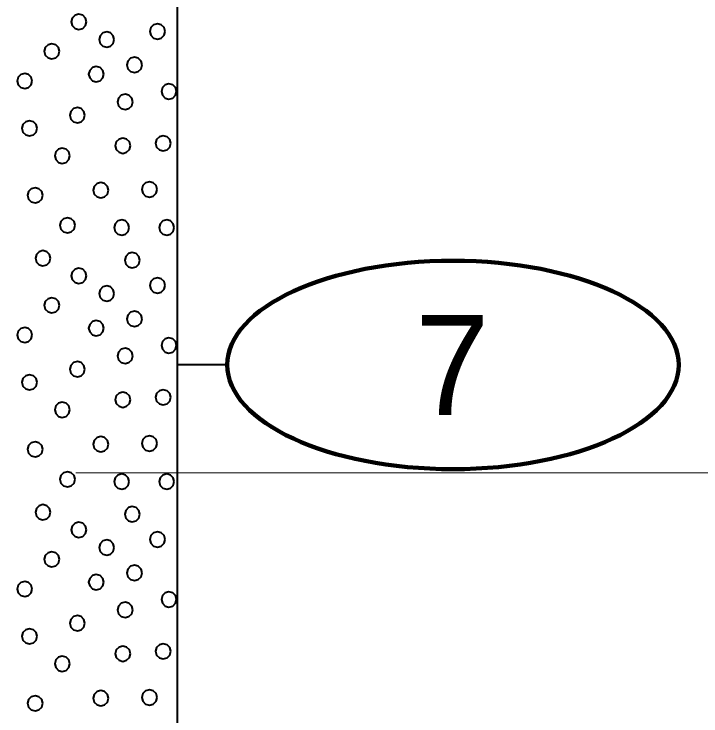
# Model space of a CAD drawing. Extents: x -582 to 653, y -817 to -3.
# Drawn here: x -24.6 to -17.73, y -506.56 to -499.54 of the extents above; entities that cross this region are included whole.
import ezdxf
from ezdxf.enums import TextEntityAlignment as Align

# ---------------------------------------------------------------- set-up
doc = ezdxf.new("R2010")
doc.units = 0
doc.header["$LTSCALE"] = 0.4
doc.layers.add('27', color=7, linetype='Continuous', lineweight=40)
doc.layers.add('7', color=7, linetype='Continuous', lineweight=13)

msp = doc.modelspace()

# ---------------------------------------------------------------- linework, layer by layer
at = {"layer": '27'}
msp.add_line((-22.4714, -503.0528), (-22.9714, -503.0528), dxfattribs=at)
for points in [[(-25.4713, -499.2528), (-22.9713, -499.2528), (-22.9713, -514.2528), (-25.4713, -514.2528)], [(-23.8794, -499.6217), (-23.8896, -499.5836), (-23.9175, -499.5557), (-23.9556, -499.5455), (-23.9937, -499.5557), (-24.0216, -499.5836), (-24.0318, -499.6217), (-24.0216, -499.6598), (-23.9937, -499.6877), (-23.9556, -499.6979), (-23.9175, -499.6877), (-23.8896, -499.6598)], [(-23.0939, -499.7176), (-23.1041, -499.6795), (-23.132, -499.6516), (-23.1701, -499.6414), (-23.2082, -499.6516), (-23.2361, -499.6795), (-23.2463, -499.7176), (-23.2361, -499.7557), (-23.2082, -499.7836), (-23.1701, -499.7938), (-23.132, -499.7836), (-23.1041, -499.7557)], [(-23.6012, -499.799), (-23.6114, -499.7609), (-23.6393, -499.733), (-23.6774, -499.7228), (-23.7155, -499.733), (-23.7434, -499.7609), (-23.7536, -499.799), (-23.7434, -499.8371), (-23.7155, -499.865), (-23.6774, -499.8752), (-23.6393, -499.865), (-23.6114, -499.8371)], [(-24.1495, -499.9165), (-24.1597, -499.8784), (-24.1876, -499.8505), (-24.2257, -499.8403), (-24.2638, -499.8505), (-24.2917, -499.8784), (-24.3019, -499.9165), (-24.2917, -499.9546), (-24.2638, -499.9825), (-24.2257, -499.9927), (-24.1876, -499.9825), (-24.1597, -499.9546)], [(-23.324, -500.052), (-23.3342, -500.0139), (-23.3621, -499.986), (-23.4002, -499.9758), (-23.4383, -499.986), (-23.4662, -500.0139), (-23.4764, -500.052), (-23.4662, -500.0901), (-23.4383, -500.118), (-23.4002, -500.1282), (-23.3621, -500.118), (-23.3342, -500.0901)], [(-23.7054, -500.1448), (-23.7156, -500.1067), (-23.7435, -500.0788), (-23.7816, -500.0686), (-23.8197, -500.0788), (-23.8476, -500.1067), (-23.8578, -500.1448), (-23.8476, -500.1829), (-23.8197, -500.2108), (-23.7816, -500.221), (-23.7435, -500.2108), (-23.7156, -500.1829)], [(-24.4211, -500.2134), (-24.4314, -500.1753), (-24.4592, -500.1474), (-24.4973, -500.1372), (-24.5354, -500.1474), (-24.5633, -500.1753), (-24.5735, -500.2134), (-24.5633, -500.2515), (-24.5354, -500.2794), (-24.4973, -500.2896), (-24.4592, -500.2794), (-24.4314, -500.2515)], [(-22.9783, -500.3177), (-22.9885, -500.2796), (-23.0164, -500.2517), (-23.0545, -500.2415), (-23.0926, -500.2517), (-23.1204, -500.2796), (-23.1307, -500.3177), (-23.1204, -500.3558), (-23.0926, -500.3837), (-23.0545, -500.3939), (-23.0164, -500.3837), (-22.9885, -500.3558)], [(-23.4168, -500.4219), (-23.4271, -500.3838), (-23.4549, -500.3559), (-23.493, -500.3457), (-23.5311, -500.3559), (-23.559, -500.3838), (-23.5692, -500.4219), (-23.559, -500.46), (-23.5311, -500.4879), (-23.493, -500.4981), (-23.4549, -500.4879), (-23.4271, -500.46)], [(-23.8948, -500.5554), (-23.905, -500.5173), (-23.9329, -500.4894), (-23.971, -500.4792), (-24.0091, -500.4894), (-24.037, -500.5173), (-24.0472, -500.5554), (-24.037, -500.5935), (-24.0091, -500.6214), (-23.971, -500.6316), (-23.9329, -500.6214), (-23.905, -500.5935)], [(-24.3728, -500.6863), (-24.383, -500.6482), (-24.4109, -500.6203), (-24.449, -500.6101), (-24.4871, -500.6203), (-24.515, -500.6482), (-24.5252, -500.6863), (-24.515, -500.7244), (-24.4871, -500.7523), (-24.449, -500.7625), (-24.4109, -500.7523), (-24.383, -500.7244)], [(-23.4397, -500.8605), (-23.4499, -500.8224), (-23.4778, -500.7945), (-23.5159, -500.7843), (-23.554, -500.7945), (-23.5819, -500.8224), (-23.5921, -500.8605), (-23.5819, -500.8986), (-23.554, -500.9265), (-23.5159, -500.9367), (-23.4778, -500.9265), (-23.4499, -500.8986)], [(-23.0355, -500.8363), (-23.0457, -500.7982), (-23.0736, -500.7704), (-23.1117, -500.7601), (-23.1498, -500.7704), (-23.1777, -500.7982), (-23.1879, -500.8363), (-23.1777, -500.8744), (-23.1498, -500.9023), (-23.1117, -500.9125), (-23.0736, -500.9023), (-23.0457, -500.8744)], [(-24.0449, -500.9609), (-24.0551, -500.9228), (-24.083, -500.8949), (-24.1211, -500.8847), (-24.1592, -500.8949), (-24.187, -500.9228), (-24.1973, -500.9609), (-24.187, -500.999), (-24.1592, -501.0269), (-24.1211, -501.0371), (-24.083, -501.0269), (-24.0551, -500.999)], [(-23.6597, -501.3054), (-23.6699, -501.2673), (-23.6978, -501.2394), (-23.7359, -501.2292), (-23.774, -501.2394), (-23.8018, -501.2673), (-23.8121, -501.3054), (-23.8018, -501.3435), (-23.774, -501.3714), (-23.7359, -501.3816), (-23.6978, -501.3714), (-23.6699, -501.3435)], [(-23.174, -501.2978), (-23.1842, -501.2597), (-23.2121, -501.2318), (-23.2502, -501.2216), (-23.2883, -501.2318), (-23.3162, -501.2597), (-23.3264, -501.2978), (-23.3162, -501.3359), (-23.2883, -501.3638), (-23.2502, -501.374), (-23.2121, -501.3638), (-23.1842, -501.3359)], [(-24.3169, -501.3563), (-24.3271, -501.3182), (-24.355, -501.2903), (-24.3931, -501.2801), (-24.4312, -501.2903), (-24.4591, -501.3182), (-24.4693, -501.3563), (-24.4591, -501.3944), (-24.4312, -501.4223), (-24.3931, -501.4325), (-24.355, -501.4223), (-24.3271, -501.3944)], [(-23.994, -501.6563), (-24.0042, -501.6182), (-24.0321, -501.5903), (-24.0702, -501.5801), (-24.1083, -501.5903), (-24.1362, -501.6182), (-24.1464, -501.6563), (-24.1362, -501.6944), (-24.1083, -501.7223), (-24.0702, -501.7325), (-24.0321, -501.7223), (-24.0042, -501.6944)], [(-23.4512, -501.6792), (-23.4614, -501.6411), (-23.4893, -501.6132), (-23.5274, -501.603), (-23.5655, -501.6132), (-23.5934, -501.6411), (-23.6036, -501.6792), (-23.5934, -501.7173), (-23.5655, -501.7452), (-23.5274, -501.7554), (-23.4893, -501.7452), (-23.4614, -501.7173)], [(-23.0011, -501.6792), (-23.0113, -501.6411), (-23.0392, -501.6132), (-23.0773, -501.603), (-23.1154, -501.6132), (-23.1433, -501.6411), (-23.1535, -501.6792), (-23.1433, -501.7173), (-23.1154, -501.7452), (-23.0773, -501.7554), (-23.0392, -501.7452), (-23.0113, -501.7173)], [(-24.2384, -501.9859), (-24.2487, -501.9478), (-24.2765, -501.9199), (-24.3146, -501.9097), (-24.3527, -501.9199), (-24.3806, -501.9478), (-24.3908, -501.9859), (-24.3806, -502.024), (-24.3527, -502.0519), (-24.3146, -502.0621), (-24.2765, -502.0519), (-24.2487, -502.024)], [(-23.3448, -502.0055), (-23.355, -501.9674), (-23.3829, -501.9395), (-23.421, -501.9293), (-23.4591, -501.9395), (-23.487, -501.9674), (-23.4972, -502.0055), (-23.487, -502.0436), (-23.4591, -502.0715), (-23.421, -502.0817), (-23.3829, -502.0715), (-23.355, -502.0436)], [(-23.8794, -502.1617), (-23.8896, -502.1236), (-23.9175, -502.0957), (-23.9556, -502.0855), (-23.9937, -502.0957), (-24.0216, -502.1236), (-24.0318, -502.1617), (-24.0216, -502.1998), (-23.9937, -502.2277), (-23.9556, -502.2379), (-23.9175, -502.2277), (-23.8896, -502.1998)], [(-23.0939, -502.2576), (-23.1041, -502.2195), (-23.132, -502.1916), (-23.1701, -502.1814), (-23.2082, -502.1916), (-23.2361, -502.2195), (-23.2463, -502.2576), (-23.2361, -502.2957), (-23.2082, -502.3236), (-23.1701, -502.3338), (-23.132, -502.3236), (-23.1041, -502.2957)], [(-23.6012, -502.339), (-23.6114, -502.3009), (-23.6393, -502.273), (-23.6774, -502.2628), (-23.7155, -502.273), (-23.7434, -502.3009), (-23.7536, -502.339), (-23.7434, -502.3771), (-23.7155, -502.405), (-23.6774, -502.4152), (-23.6393, -502.405), (-23.6114, -502.3771)], [(-24.1495, -502.4565), (-24.1597, -502.4184), (-24.1876, -502.3905), (-24.2257, -502.3803), (-24.2638, -502.3905), (-24.2917, -502.4184), (-24.3019, -502.4565), (-24.2917, -502.4946), (-24.2638, -502.5225), (-24.2257, -502.5327), (-24.1876, -502.5225), (-24.1597, -502.4946)], [(-23.324, -502.592), (-23.3342, -502.5539), (-23.3621, -502.526), (-23.4002, -502.5158), (-23.4383, -502.526), (-23.4662, -502.5539), (-23.4764, -502.592), (-23.4662, -502.6301), (-23.4383, -502.658), (-23.4002, -502.6682), (-23.3621, -502.658), (-23.3342, -502.6301)], [(-23.7054, -502.6848), (-23.7156, -502.6467), (-23.7435, -502.6188), (-23.7816, -502.6086), (-23.8197, -502.6188), (-23.8476, -502.6467), (-23.8578, -502.6848), (-23.8476, -502.7229), (-23.8197, -502.7508), (-23.7816, -502.761), (-23.7435, -502.7508), (-23.7156, -502.7229)], [(-24.4211, -502.7534), (-24.4314, -502.7153), (-24.4592, -502.6874), (-24.4973, -502.6772), (-24.5354, -502.6874), (-24.5633, -502.7153), (-24.5735, -502.7534), (-24.5633, -502.7915), (-24.5354, -502.8194), (-24.4973, -502.8296), (-24.4592, -502.8194), (-24.4314, -502.7915)], [(-22.9783, -502.8577), (-22.9885, -502.8196), (-23.0164, -502.7917), (-23.0545, -502.7815), (-23.0926, -502.7917), (-23.1204, -502.8196), (-23.1307, -502.8577), (-23.1204, -502.8958), (-23.0926, -502.9237), (-23.0545, -502.9339), (-23.0164, -502.9237), (-22.9885, -502.8958)], [(-23.4168, -502.9619), (-23.4271, -502.9238), (-23.4549, -502.8959), (-23.493, -502.8857), (-23.5311, -502.8959), (-23.559, -502.9238), (-23.5692, -502.9619), (-23.559, -503), (-23.5311, -503.0279), (-23.493, -503.0381), (-23.4549, -503.0279), (-23.4271, -503)], [(-23.8948, -503.0954), (-23.905, -503.0573), (-23.9329, -503.0294), (-23.971, -503.0192), (-24.0091, -503.0294), (-24.037, -503.0573), (-24.0472, -503.0954), (-24.037, -503.1335), (-24.0091, -503.1614), (-23.971, -503.1716), (-23.9329, -503.1614), (-23.905, -503.1335)], [(-24.3728, -503.2263), (-24.383, -503.1882), (-24.4109, -503.1603), (-24.449, -503.1501), (-24.4871, -503.1603), (-24.515, -503.1882), (-24.5252, -503.2263), (-24.515, -503.2644), (-24.4871, -503.2923), (-24.449, -503.3025), (-24.4109, -503.2923), (-24.383, -503.2644)], [(-23.4397, -503.4005), (-23.4499, -503.3624), (-23.4778, -503.3345), (-23.5159, -503.3243), (-23.554, -503.3345), (-23.5819, -503.3624), (-23.5921, -503.4005), (-23.5819, -503.4386), (-23.554, -503.4665), (-23.5159, -503.4767), (-23.4778, -503.4665), (-23.4499, -503.4386)], [(-23.0355, -503.3763), (-23.0457, -503.3382), (-23.0736, -503.3104), (-23.1117, -503.3001), (-23.1498, -503.3104), (-23.1777, -503.3382), (-23.1879, -503.3763), (-23.1777, -503.4144), (-23.1498, -503.4423), (-23.1117, -503.4525), (-23.0736, -503.4423), (-23.0457, -503.4144)], [(-24.0449, -503.5009), (-24.0551, -503.4628), (-24.083, -503.4349), (-24.1211, -503.4247), (-24.1592, -503.4349), (-24.187, -503.4628), (-24.1973, -503.5009), (-24.187, -503.539), (-24.1592, -503.5669), (-24.1211, -503.5771), (-24.083, -503.5669), (-24.0551, -503.539)], [(-23.174, -503.8378), (-23.1842, -503.7997), (-23.2121, -503.7718), (-23.2502, -503.7616), (-23.2883, -503.7718), (-23.3162, -503.7997), (-23.3264, -503.8378), (-23.3162, -503.8759), (-23.2883, -503.9038), (-23.2502, -503.914), (-23.2121, -503.9038), (-23.1842, -503.8759)], [(-24.3169, -503.8963), (-24.3271, -503.8582), (-24.355, -503.8303), (-24.3931, -503.8201), (-24.4312, -503.8303), (-24.4591, -503.8582), (-24.4693, -503.8963), (-24.4591, -503.9344), (-24.4312, -503.9623), (-24.3931, -503.9725), (-24.355, -503.9623), (-24.3271, -503.9344)], [(-23.6597, -503.8454), (-23.6699, -503.8073), (-23.6978, -503.7794), (-23.7359, -503.7692), (-23.774, -503.7794), (-23.8018, -503.8073), (-23.8121, -503.8454), (-23.8018, -503.8835), (-23.774, -503.9114), (-23.7359, -503.9216), (-23.6978, -503.9114), (-23.6699, -503.8835)], [(-23.994, -504.1963), (-24.0042, -504.1582), (-24.0321, -504.1303), (-24.0702, -504.1201), (-24.1083, -504.1303), (-24.1362, -504.1582), (-24.1464, -504.1963), (-24.1362, -504.2344), (-24.1083, -504.2623), (-24.0702, -504.2725), (-24.0321, -504.2623), (-24.0042, -504.2344)], [(-23.4512, -504.2192), (-23.4614, -504.1811), (-23.4893, -504.1532), (-23.5274, -504.143), (-23.5655, -504.1532), (-23.5934, -504.1811), (-23.6036, -504.2192), (-23.5934, -504.2573), (-23.5655, -504.2852), (-23.5274, -504.2954), (-23.4893, -504.2852), (-23.4614, -504.2573)], [(-23.0011, -504.2192), (-23.0113, -504.1811), (-23.0392, -504.1532), (-23.0773, -504.143), (-23.1154, -504.1532), (-23.1433, -504.1811), (-23.1535, -504.2192), (-23.1433, -504.2573), (-23.1154, -504.2852), (-23.0773, -504.2954), (-23.0392, -504.2852), (-23.0113, -504.2573)], [(-24.2384, -504.5259), (-24.2487, -504.4878), (-24.2765, -504.4599), (-24.3146, -504.4497), (-24.3527, -504.4599), (-24.3806, -504.4878), (-24.3908, -504.5259), (-24.3806, -504.564), (-24.3527, -504.5919), (-24.3146, -504.6021), (-24.2765, -504.5919), (-24.2487, -504.564)], [(-23.3448, -504.5455), (-23.355, -504.5074), (-23.3829, -504.4795), (-23.421, -504.4693), (-23.4591, -504.4795), (-23.487, -504.5074), (-23.4972, -504.5455), (-23.487, -504.5836), (-23.4591, -504.6115), (-23.421, -504.6217), (-23.3829, -504.6115), (-23.355, -504.5836)], [(-23.8794, -504.7017), (-23.8896, -504.6636), (-23.9175, -504.6357), (-23.9556, -504.6255), (-23.9937, -504.6357), (-24.0216, -504.6636), (-24.0318, -504.7017), (-24.0216, -504.7398), (-23.9937, -504.7677), (-23.9556, -504.7779), (-23.9175, -504.7677), (-23.8896, -504.7398)], [(-23.0939, -504.7976), (-23.1041, -504.7595), (-23.132, -504.7316), (-23.1701, -504.7214), (-23.2082, -504.7316), (-23.2361, -504.7595), (-23.2463, -504.7976), (-23.2361, -504.8357), (-23.2082, -504.8636), (-23.1701, -504.8738), (-23.132, -504.8636), (-23.1041, -504.8357)], [(-23.6012, -504.879), (-23.6114, -504.8409), (-23.6393, -504.813), (-23.6774, -504.8028), (-23.7155, -504.813), (-23.7434, -504.8409), (-23.7536, -504.879), (-23.7434, -504.9171), (-23.7155, -504.945), (-23.6774, -504.9552), (-23.6393, -504.945), (-23.6114, -504.9171)], [(-24.1495, -504.9965), (-24.1597, -504.9584), (-24.1876, -504.9305), (-24.2257, -504.9203), (-24.2638, -504.9305), (-24.2917, -504.9584), (-24.3019, -504.9965), (-24.2917, -505.0346), (-24.2638, -505.0625), (-24.2257, -505.0727), (-24.1876, -505.0625), (-24.1597, -505.0346)], [(-23.324, -505.132), (-23.3342, -505.0939), (-23.3621, -505.066), (-23.4002, -505.0558), (-23.4383, -505.066), (-23.4662, -505.0939), (-23.4764, -505.132), (-23.4662, -505.1701), (-23.4383, -505.198), (-23.4002, -505.2082), (-23.3621, -505.198), (-23.3342, -505.1701)], [(-23.7054, -505.2248), (-23.7156, -505.1867), (-23.7435, -505.1588), (-23.7816, -505.1486), (-23.8197, -505.1588), (-23.8476, -505.1867), (-23.8578, -505.2248), (-23.8476, -505.2629), (-23.8197, -505.2908), (-23.7816, -505.301), (-23.7435, -505.2908), (-23.7156, -505.2629)], [(-24.4211, -505.2934), (-24.4314, -505.2553), (-24.4592, -505.2274), (-24.4973, -505.2172), (-24.5354, -505.2274), (-24.5633, -505.2553), (-24.5735, -505.2934), (-24.5633, -505.3315), (-24.5354, -505.3594), (-24.4973, -505.3696), (-24.4592, -505.3594), (-24.4314, -505.3315)], [(-22.9783, -505.3977), (-22.9885, -505.3596), (-23.0164, -505.3317), (-23.0545, -505.3215), (-23.0926, -505.3317), (-23.1204, -505.3596), (-23.1307, -505.3977), (-23.1204, -505.4358), (-23.0926, -505.4637), (-23.0545, -505.4739), (-23.0164, -505.4637), (-22.9885, -505.4358)], [(-23.4168, -505.5019), (-23.4271, -505.4638), (-23.4549, -505.4359), (-23.493, -505.4257), (-23.5311, -505.4359), (-23.559, -505.4638), (-23.5692, -505.5019), (-23.559, -505.54), (-23.5311, -505.5679), (-23.493, -505.5781), (-23.4549, -505.5679), (-23.4271, -505.54)], [(-23.8948, -505.6354), (-23.905, -505.5973), (-23.9329, -505.5694), (-23.971, -505.5592), (-24.0091, -505.5694), (-24.037, -505.5973), (-24.0472, -505.6354), (-24.037, -505.6735), (-24.0091, -505.7014), (-23.971, -505.7116), (-23.9329, -505.7014), (-23.905, -505.6735)], [(-24.3728, -505.7663), (-24.383, -505.7282), (-24.4109, -505.7003), (-24.449, -505.6901), (-24.4871, -505.7003), (-24.515, -505.7282), (-24.5252, -505.7663), (-24.515, -505.8044), (-24.4871, -505.8323), (-24.449, -505.8425), (-24.4109, -505.8323), (-24.383, -505.8044)], [(-23.4397, -505.9405), (-23.4499, -505.9024), (-23.4778, -505.8745), (-23.5159, -505.8643), (-23.554, -505.8745), (-23.5819, -505.9024), (-23.5921, -505.9405), (-23.5819, -505.9786), (-23.554, -506.0065), (-23.5159, -506.0167), (-23.4778, -506.0065), (-23.4499, -505.9786)], [(-23.0355, -505.9163), (-23.0457, -505.8782), (-23.0736, -505.8504), (-23.1117, -505.8401), (-23.1498, -505.8504), (-23.1777, -505.8782), (-23.1879, -505.9163), (-23.1777, -505.9544), (-23.1498, -505.9823), (-23.1117, -505.9925), (-23.0736, -505.9823), (-23.0457, -505.9544)], [(-24.0449, -506.0409), (-24.0551, -506.0028), (-24.083, -505.9749), (-24.1211, -505.9647), (-24.1592, -505.9749), (-24.187, -506.0028), (-24.1973, -506.0409), (-24.187, -506.079), (-24.1592, -506.1069), (-24.1211, -506.1171), (-24.083, -506.1069), (-24.0551, -506.079)], [(-24.3169, -506.4363), (-24.3271, -506.3982), (-24.355, -506.3703), (-24.3931, -506.3601), (-24.4312, -506.3703), (-24.4591, -506.3982), (-24.4693, -506.4363), (-24.4591, -506.4744), (-24.4312, -506.5023), (-24.3931, -506.5125), (-24.355, -506.5023), (-24.3271, -506.4744)], [(-23.6597, -506.3854), (-23.6699, -506.3473), (-23.6978, -506.3194), (-23.7359, -506.3092), (-23.774, -506.3194), (-23.8018, -506.3473), (-23.8121, -506.3854), (-23.8018, -506.4235), (-23.774, -506.4514), (-23.7359, -506.4616), (-23.6978, -506.4514), (-23.6699, -506.4235)], [(-23.174, -506.3778), (-23.1842, -506.3397), (-23.2121, -506.3118), (-23.2502, -506.3016), (-23.2883, -506.3118), (-23.3162, -506.3397), (-23.3264, -506.3778), (-23.3162, -506.4159), (-23.2883, -506.4438), (-23.2502, -506.454), (-23.2121, -506.4438), (-23.1842, -506.4159)]]:
    msp.add_lwpolyline(points, close=True, dxfattribs=at)
at = {"layer": '27', "lineweight": 100}
msp.add_ellipse((-20.214, -503.0528), major_axis=(2.2574, 0), ratio=0.461538, dxfattribs=at)
at = {"layer": '7'}
for p, q in [((-23.9857, -504.1328), (27.5287, -504.1328)), ((-22.9713, -504.1328), (28.379, -504.1328))]:
    msp.add_line(p, q, dxfattribs=at)

# ---------------------------------------------------------------- texts
at = {"layer": '27'}
msp.add_text('7', height=1, dxfattribs=at).set_placement((-20.2212, -503.5528), align=Align.CENTER)

doc.saveas('drawing.dxf')
